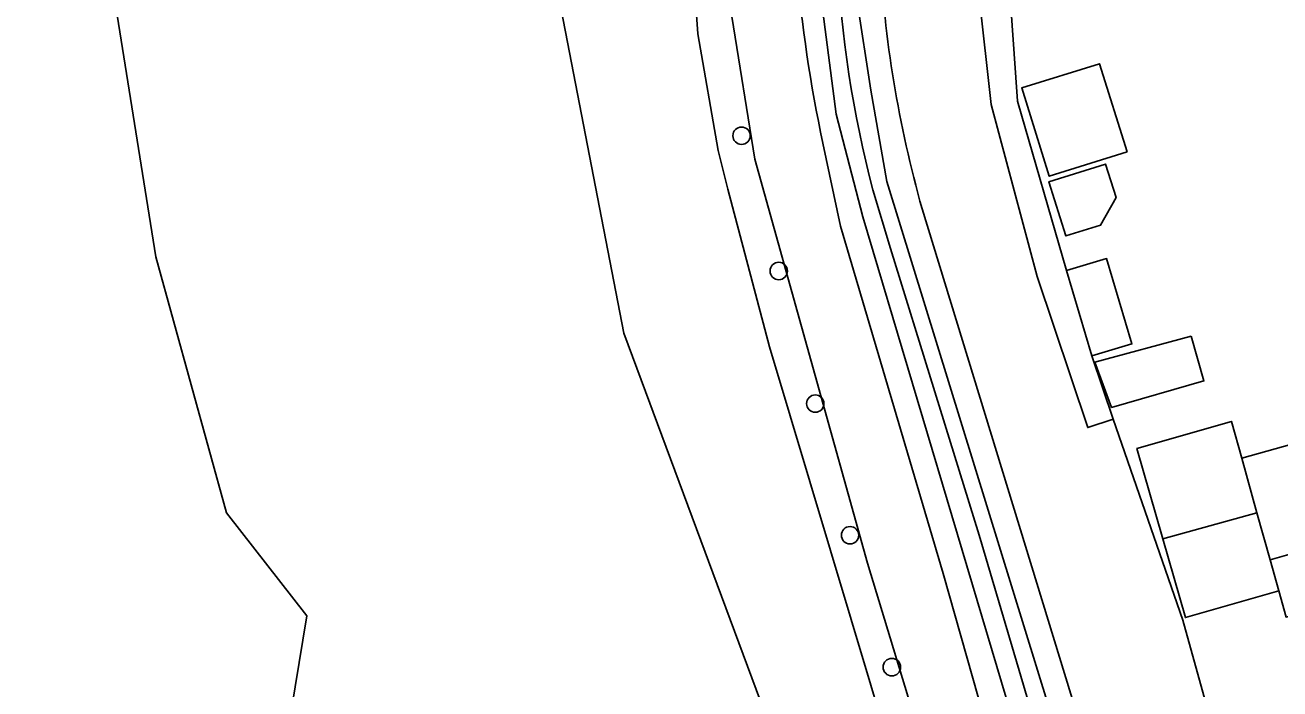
# Model space of a CAD drawing. Extents: x 159626 to 160723, y 388173 to 389416.
# Drawn here: x 159782.2 to 159852.6, y 388273.9 to 388311.2 of the extents above; entities that cross this region are included whole.
import ezdxf

# ---------------------------------------------------------------- set-up
doc = ezdxf.new("R2010")
doc.units = 0
for name, color, linetype in [('IMGEO_Boom', 7, 'Continuous'), ('IMGEO_Erf', 7, 'Continuous'), ('IMGEO_Grasland_agrarisch', 7, 'Continuous'), ('IMGEO_Grasland_overig', 7, 'Continuous'), ('IMGEO_Groenvoorziening', 7, 'Continuous'), ('IMGEO_Hek', 7, 'Continuous'), ('IMGEO_Loofbos', 7, 'Continuous'), ('IMGEO_Oever', 7, 'Continuous'), ('IMGEO_Pand', 7, 'Continuous'), ('IMGEO_Rijbaan_lokaal_onverhard', 7, 'Continuous'), ('IMGEO_Rijbaan_lokaal_open', 7, 'Continuous'), ('IMGEO_Voetpad_halfverhard', 7, 'Continuous'), ('IMGEO_Waterloop', 7, 'Continuous')]:
    doc.layers.add(name, color=color, linetype=linetype)

msp = doc.modelspace()

# ---------------------------------------------------------------- linework, layer by layer
at = {"layer": 'IMGEO_Boom'}
for centre in [(159822.386, 388304.946), (159824.475, 388297.35), (159826.524, 388289.907), (159828.477, 388282.518), (159830.823, 388275.112)]:
    msp.add_circle(centre, 0.489, dxfattribs=at)
at = {"layer": 'IMGEO_Erf'}
for points in [[(159837.396, 388313.816), (159837.869, 388306.878), (159840.621, 388297.374), (159842.873, 388298.044), (159844.297, 388293.262), (159842.044, 388292.591), (159843.254, 388289.038), (159847.155, 388277.751), (159851.865, 388260.755), (159850.46, 388260.367), (159853.266, 388250.313)], [(159852.955, 388277.926), (159852.544, 388279.397), (159847.298, 388277.892), (159846.028, 388282.319), (159844.576, 388287.38), (159849.886, 388288.904), (159850.461, 388286.847), (159881.089, 388295.408)]]:
    msp.add_lwpolyline(points, dxfattribs=at)
for points in [[(159844.033, 388304.035), (159839.663, 388302.672), (159838.118, 388307.626), (159842.487, 388308.989)], [(159842.824, 388303.353), (159843.407, 388301.483), (159842.537, 388299.933), (159840.585, 388299.324), (159839.638, 388302.359)], [(159847.617, 388293.694), (159848.339, 388291.181), (159843.155, 388289.693), (159842.218, 388292.232)]]:
    msp.add_lwpolyline(points, close=True, dxfattribs=at)
at = {"layer": 'IMGEO_Grasland_agrarisch'}
msp.add_lwpolyline([(159779.216, 388332.77), (159784.255, 388327.195), (159786.399, 388324.193), (159787.257, 388312.187), (159789.508, 388298.143), (159793.474, 388283.778), (159797.977, 388277.989), (159796.476, 388268.769), (159793.903, 388258.478), (159800.121, 388254.404), (159817.702, 388255.047), (159826.493, 388256.334), (159828.208, 388260.408), (159815.773, 388293.855), (159811.365, 388316.684), (159812.356, 388325.976), (159815.115, 388340.78), (159807.897, 388340.56), (159783.84, 388356.314), (159761.756, 388337.982)], dxfattribs=at)
at = {"layer": 'IMGEO_Grasland_overig'}
msp.add_lwpolyline([(159774.766, 388398.746), (159814.819, 388385.452), (159818.335, 388384.285), (159819.43, 388383.922), (159822.466, 388382.684), (159825.074, 388380.889), (159826.546, 388378.509), (159827.048, 388375.565), (159826.869, 388372.226), (159821.579, 388336.6), (159819.705, 388323.977), (159819.468, 388317.319), (159819.928, 388310.672), (159821.081, 388304.11), (159821.62, 388301.941), (159823.95, 388293.09), (159834.227, 388258.789), (159836.361, 388251.667), (159836.863, 388248.526), (159839.11, 388249.163), (159838.856, 388250), (159829.454, 388280.953), (159823.136, 388303.622), (159821.835, 388311.631)], dxfattribs=at)
at = {"layer": 'IMGEO_Groenvoorziening'}
for points in [[(159843.132, 388253.608), (159844.644, 388248.354), (159845.138, 388248.493), (159850.494, 388250), (159853.021, 388250.711), (159853.151, 388250.281), (159853.266, 388250.313), (159850.46, 388260.367), (159851.865, 388260.755), (159847.155, 388277.751), (159843.254, 388289.038), (159841.824, 388288.562), (159838.981, 388297.034), (159836.407, 388306.706), (159835.074, 388318.639), (159835.887, 388325.474), (159840.495, 388356.911), (159835.259, 388357.683), (159834.937, 388356.106), (159830.468, 388324.77)], [(159826.951, 388304.525), (159827.935, 388299.874), (159833.711, 388280.363), (159842.317, 388250), (159842.921, 388247.869), (159844.644, 388248.354), (159843.132, 388253.608), (159829.2, 388300.385), (159827.703, 388306.16), (159826.946, 388311.926)], [(159832.525, 388300.84), (159846.671, 388254.653)]]:
    msp.add_lwpolyline(points, dxfattribs=at)
for centre, radius, start, end in [((159895.477, 388318.627), 65.416, 182.98068, 195.77728), ((159909.319, 388321.923), 84.185, 185.06919, 191.92651)]:
    msp.add_arc(centre, radius, start, end, dxfattribs=at)
at = {"layer": 'IMGEO_Hek'}
msp.add_lwpolyline([(159836.361, 388251.667), (159834.227, 388258.789), (159823.95, 388293.09), (159821.62, 388301.941), (159821.081, 388304.11), (159819.928, 388310.672), (159819.468, 388317.319), (159819.705, 388323.977)], dxfattribs=at)
at = {"layer": 'IMGEO_Loofbos'}
for points in [[(159780.076, 388237.482), (159783.949, 388233.524), (159836.863, 388248.526), (159836.361, 388251.667), (159834.227, 388258.789), (159823.95, 388293.09), (159821.62, 388301.941), (159821.081, 388304.11), (159819.928, 388310.672), (159819.468, 388317.319)], [(159811.365, 388316.684), (159815.773, 388293.855), (159828.208, 388260.408), (159826.493, 388256.334), (159817.702, 388255.047), (159800.121, 388254.404), (159793.903, 388258.478), (159796.476, 388268.769), (159797.977, 388277.989), (159793.474, 388283.778), (159789.508, 388298.143), (159787.257, 388312.187)]]:
    msp.add_lwpolyline(points, dxfattribs=at)
at = {"layer": 'IMGEO_Oever'}
for points in [[(159828.448, 388328.224), (159831.734, 388348.265), (159832.735, 388355.026), (159833.551, 388354.908), (159828.739, 388323.065), (159828.514, 388319.903), (159828.657, 388315.755), (159828.883, 388312.49), (159829.643, 388307.501), (159830.546, 388302.367), (159845.303, 388254.483), (159844.112, 388254.152)], [(159826.946, 388311.926), (159827.703, 388306.16), (159829.2, 388300.385), (159843.132, 388253.608)], [(159844.112, 388254.152), (159835.717, 388282.515), (159830.748, 388298.614), (159829.762, 388301.899)], [(159846.671, 388254.653), (159832.525, 388300.84)]]:
    msp.add_lwpolyline(points, dxfattribs=at)
for centre, radius, start, end in [((159891.963, 388318.199), 64.301, 171.03064, 194.6844), ((159895.477, 388318.627), 65.416, 182.98068, 195.77728)]:
    msp.add_arc(centre, radius, start, end, dxfattribs=at)
at = {"layer": 'IMGEO_Pand'}
for points in [[(159844.033, 388304.035), (159842.487, 388308.989), (159838.118, 388307.626), (159839.663, 388302.672)], [(159839.638, 388302.359), (159840.585, 388299.324), (159842.537, 388299.933), (159843.407, 388301.483), (159842.824, 388303.353)], [(159842.873, 388298.044), (159840.621, 388297.374), (159842.044, 388292.591), (159844.297, 388293.262)], [(159847.617, 388293.694), (159842.218, 388292.232), (159843.155, 388289.693), (159848.339, 388291.181)], [(159851.318, 388283.783), (159850.461, 388286.847), (159849.886, 388288.904), (159844.576, 388287.38), (159846.028, 388282.319)], [(159851.318, 388283.783), (159846.028, 388282.319), (159847.298, 388277.892), (159852.544, 388279.397), (159852.056, 388281.144)], [(159854.408, 388281.808), (159852.056, 388281.144), (159852.544, 388279.397), (159852.955, 388277.926), (159855.316, 388278.592)]]:
    msp.add_lwpolyline(points, close=True, dxfattribs=at)
at = {"layer": 'IMGEO_Rijbaan_lokaal_onverhard'}
msp.add_lwpolyline([(159821.835, 388311.631), (159823.136, 388303.622), (159829.454, 388280.953), (159838.856, 388250), (159839.11, 388249.163), (159839.772, 388246.983), (159842.921, 388247.869), (159842.317, 388250), (159833.711, 388280.363), (159827.935, 388299.874), (159826.951, 388304.525)], dxfattribs=at)
msp.add_arc((159909.319, 388321.923), 84.185, 185.06919, 191.92651, dxfattribs=at)
at = {"layer": 'IMGEO_Rijbaan_lokaal_open'}
msp.add_lwpolyline([(159864.899, 388284.745), (159870.081, 388286.182), (159875.231, 388287.609), (159878.62, 388288.548), (159882.551, 388289.637), (159882.69, 388289.677), (159881.089, 388295.408), (159850.461, 388286.847), (159851.318, 388283.783), (159852.056, 388281.144), (159854.408, 388281.808), (159859.515, 388283.249)], close=True, dxfattribs=at)
at = {"layer": 'IMGEO_Voetpad_halfverhard'}
msp.add_lwpolyline([(159837.869, 388306.878), (159837.396, 388313.816), (159836.543, 388318.864), (159837.27, 388324.591), (159841.759, 388355.081), (159842.017, 388356.835), (159862.302, 388362.646), (159861.887, 388364.092), (159842.338, 388358.488), (159841.636, 388358.287), (159840.716, 388358.416), (159840.495, 388356.911), (159835.887, 388325.474), (159835.074, 388318.639), (159836.407, 388306.706), (159838.981, 388297.034), (159841.824, 388288.562), (159843.254, 388289.038), (159842.044, 388292.591), (159840.621, 388297.374)], close=True, dxfattribs=at)
at = {"layer": 'IMGEO_Waterloop'}
msp.add_lwpolyline([(159829.762, 388301.899), (159830.748, 388298.614), (159835.717, 388282.515), (159844.112, 388254.152), (159845.303, 388254.483), (159830.546, 388302.367), (159829.643, 388307.501), (159828.883, 388312.49), (159828.657, 388315.755), (159828.514, 388319.903), (159828.739, 388323.065), (159833.551, 388354.908)], dxfattribs=at)
msp.add_arc((159891.963, 388318.199), 64.301, 171.03064, 194.6844, dxfattribs=at)

doc.saveas('drawing.dxf')
